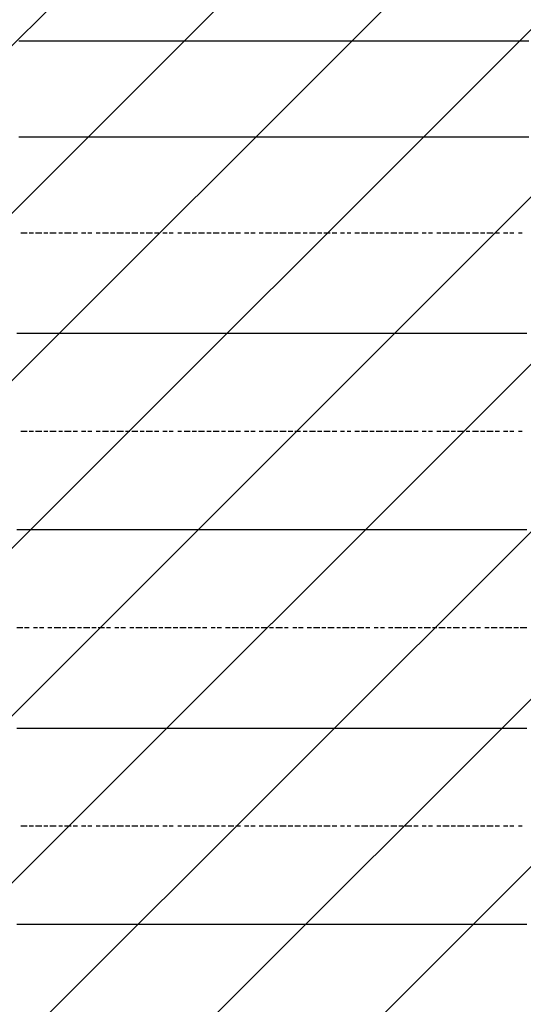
# Model space of a CAD drawing. Extents: x 997 to 109698, y 921 to 94021.
# Tile 337 of 656: x 8522 to 9542, y 47877 to 49873. Entities that reach past the tile are written whole.
import ezdxf

# ---------------------------------------------------------------- set-up
doc = ezdxf.new("R2010")
doc.units = 0
doc.header["$MEASUREMENT"] = 0
doc.layers.add('12', color=7, linetype='CONTINUOUS')
doc.layers.add('28', color=7, linetype='CONTINUOUS')

msp = doc.modelspace()

# ---------------------------------------------------------------- linework, layer by layer
at = {"layer": '12', "color": 5}
for p, q in [((8531.630503, 49829.563401), (8519.630503, 49829.563401)), ((8540.630503, 49829.563401), (8531.630503, 49829.563401)), ((8553.630503, 49829.563401), (8540.630503, 49829.563401)), ((8561.630503, 49829.563401), (8553.630503, 49829.563401)), ((8570.630503, 49829.563401), (8561.630503, 49829.563401)), ((8582.630503, 49829.563401), (8570.630503, 49829.563401)), ((8591.630503, 49829.563401), (8582.630503, 49829.563401)), ((8600.630503, 49829.563401), (8591.630503, 49829.563401)), ((8612.630503, 49829.563401), (8600.630503, 49829.563401)), ((8621.630503, 49829.563401), (8612.630503, 49829.563401)), ((8629.630503, 49829.563401), (8621.630503, 49829.563401)), ((8642.630503, 49829.563401), (8629.630503, 49829.563401)), ((8650.630503, 49829.563401), (8642.630503, 49829.563401)), ((8663.630503, 49829.563401), (8650.630503, 49829.563401)), ((8671.630503, 49829.563401), (8663.630503, 49829.563401)), ((8680.630503, 49829.563401), (8671.630503, 49829.563401)), ((8693.630503, 49829.563401), (8680.630503, 49829.563401)), ((8701.630503, 49829.563401), (8693.630503, 49829.563401)), ((8710.630503, 49829.563401), (8701.630503, 49829.563401)), ((8722.630503, 49829.563401), (8710.630503, 49829.563401)), ((8731.630503, 49829.563401), (8722.630503, 49829.563401)), ((8739.630503, 49829.563401), (8731.630503, 49829.563401)), ((8752.630503, 49829.563401), (8739.630503, 49829.563401)), ((8760.630503, 49829.563401), (8752.630503, 49829.563401)), ((8773.630503, 49829.563401), (8760.630503, 49829.563401)), ((8781.630503, 49829.563401), (8773.630503, 49829.563401)), ((8790.630503, 49829.563401), (8781.630503, 49829.563401)), ((8803.630503, 49829.563401), (8790.630503, 49829.563401)), ((8811.630503, 49829.563401), (8803.630503, 49829.563401)), ((8820.630503, 49829.563401), (8811.630503, 49829.563401)), ((8832.630503, 49829.563401), (8820.630503, 49829.563401)), ((8841.630503, 49829.563401), (8832.630503, 49829.563401)), ((8849.630503, 49829.563401), (8841.630503, 49829.563401)), ((8862.630503, 49829.563401), (8849.630503, 49829.563401)), ((8870.630503, 49829.563401), (8862.630503, 49829.563401)), ((8883.630503, 49829.563401), (8870.630503, 49829.563401)), ((8891.630503, 49829.563401), (8883.630503, 49829.563401)), ((8900.630503, 49829.563401), (8891.630503, 49829.563401)), ((8913.630503, 49829.563401), (8900.630503, 49829.563401)), ((8921.630503, 49829.563401), (8913.630503, 49829.563401)), ((8930.630503, 49829.563401), (8921.630503, 49829.563401)), ((8943.630503, 49829.563401), (8930.630503, 49829.563401)), ((8951.630503, 49829.563401), (8943.630503, 49829.563401)), ((8959.630503, 49829.563401), (8951.630503, 49829.563401)), ((8972.630503, 49829.563401), (8959.630503, 49829.563401)), ((8980.630503, 49829.563401), (8972.630503, 49829.563401)), ((8989.630503, 49829.563401), (8980.630503, 49829.563401)), ((9002.630503, 49829.563401), (8989.630503, 49829.563401)), ((9010.630503, 49829.563401), (9002.630503, 49829.563401)), ((9023.630503, 49829.563401), (9010.630503, 49829.563401)), ((9031.630503, 49829.563401), (9023.630503, 49829.563401)), ((9040.630503, 49829.563401), (9031.630503, 49829.563401)), ((9053.630503, 49829.563401), (9040.630503, 49829.563401)), ((9061.630503, 49829.563401), (9053.630503, 49829.563401)), ((9069.630503, 49829.563401), (9061.630503, 49829.563401)), ((9082.630503, 49829.563401), (9069.630503, 49829.563401)), ((9090.630503, 49829.563401), (9082.630503, 49829.563401)), ((9099.630503, 49829.563401), (9090.630503, 49829.563401)), ((9112.630503, 49829.563401), (9099.630503, 49829.563401)), ((9120.630503, 49829.563401), (9112.630503, 49829.563401)), ((9133.630503, 49829.563401), (9120.630503, 49829.563401)), ((9141.630503, 49829.563401), (9133.630503, 49829.563401)), ((9150.630503, 49829.563401), (9141.630503, 49829.563401)), ((9163.630503, 49829.563401), (9150.630503, 49829.563401)), ((9171.630503, 49829.563401), (9163.630503, 49829.563401)), ((9179.630503, 49829.563401), (9171.630503, 49829.563401)), ((9192.630503, 49829.563401), (9179.630503, 49829.563401)), ((9200.630503, 49829.563401), (9192.630503, 49829.563401)), ((9209.630503, 49829.563401), (9200.630503, 49829.563401)), ((9222.630503, 49829.563401), (9209.630503, 49829.563401)), ((9230.630503, 49829.563401), (9222.630503, 49829.563401)), ((9243.630503, 49829.563401), (9230.630503, 49829.563401)), ((9252.630503, 49829.563401), (9243.630503, 49829.563401)), ((9260.630503, 49829.563401), (9252.630503, 49829.563401)), ((9273.630503, 49829.563401), (9260.630503, 49829.563401)), ((9281.630503, 49829.563401), (9273.630503, 49829.563401)), ((9289.630503, 49829.563401), (9281.630503, 49829.563401)), ((9302.630503, 49829.563401), (9289.630503, 49829.563401)), ((9311.630503, 49829.563401), (9302.630503, 49829.563401)), ((9319.630503, 49829.563401), (9311.630503, 49829.563401)), ((9332.630503, 49829.563401), (9319.630503, 49829.563401)), ((9340.630503, 49829.563401), (9332.630503, 49829.563401)), ((9353.630503, 49829.563401), (9340.630503, 49829.563401)), ((9362.630503, 49829.563401), (9353.630503, 49829.563401)), ((9370.630503, 49829.563401), (9362.630503, 49829.563401)), ((9383.630503, 49829.563401), (9370.630503, 49829.563401)), ((9391.630503, 49829.563401), (9383.630503, 49829.563401)), ((9399.630503, 49829.563401), (9391.630503, 49829.563401)), ((9412.630503, 49829.563401), (9399.630503, 49829.563401)), ((9421.630503, 49829.563401), (9412.630503, 49829.563401)), ((9429.630503, 49829.563401), (9421.630503, 49829.563401)), ((9442.630503, 49829.563401), (9429.630503, 49829.563401)), ((9450.630503, 49829.563401), (9442.630503, 49829.563401)), ((9463.630503, 49829.563401), (9450.630503, 49829.563401)), ((9472.630503, 49829.563401), (9463.630503, 49829.563401)), ((9480.630503, 49829.563401), (9472.630503, 49829.563401)), ((9493.630503, 49829.563401), (9480.630503, 49829.563401)), ((9501.630503, 49829.563401), (9493.630503, 49829.563401)), ((9510.630503, 49829.563401), (9501.630503, 49829.563401)), ((9522.630503, 49829.563401), (9510.630503, 49829.563401)), ((9531.630503, 49829.563401), (9522.630503, 49829.563401)), ((9539.630503, 49829.563401), (9531.630503, 49829.563401)), ((9552.630503, 49829.563401), (9539.630503, 49829.563401)), ((8519.630503, 49635.563401), (8531.630503, 49635.563401)), ((8531.630503, 49635.563401), (8540.630503, 49635.563401)), ((8540.630503, 49635.563401), (8549.630503, 49635.563401)), ((8549.630503, 49635.563401), (8561.630503, 49635.563401)), ((8561.630503, 49635.563401), (8570.630503, 49635.563401)), ((8570.630503, 49635.563401), (8578.630503, 49635.563401)), ((8578.630503, 49635.563401), (8591.630503, 49635.563401)), ((8591.630503, 49635.563401), (8600.630503, 49635.563401)), ((8600.630503, 49635.563401), (8612.630503, 49635.563401)), ((8612.630503, 49635.563401), (8621.630503, 49635.563401)), ((8621.630503, 49635.563401), (8629.630503, 49635.563401)), ((8629.630503, 49635.563401), (8642.630503, 49635.563401)), ((8642.630503, 49635.563401), (8650.630503, 49635.563401)), ((8650.630503, 49635.563401), (8659.630503, 49635.563401)), ((8659.630503, 49635.563401), (8671.630503, 49635.563401)), ((8671.630503, 49635.563401), (8680.630503, 49635.563401)), ((8680.630503, 49635.563401), (8689.630503, 49635.563401)), ((8689.630503, 49635.563401), (8701.630503, 49635.563401)), ((8701.630503, 49635.563401), (8710.630503, 49635.563401)), ((8710.630503, 49635.563401), (8722.630503, 49635.563401)), ((8722.630503, 49635.563401), (8731.630503, 49635.563401)), ((8731.630503, 49635.563401), (8739.630503, 49635.563401)), ((8739.630503, 49635.563401), (8752.630503, 49635.563401)), ((8752.630503, 49635.563401), (8760.630503, 49635.563401)), ((8760.630503, 49635.563401), (8769.630503, 49635.563401)), ((8769.630503, 49635.563401), (8781.630503, 49635.563401)), ((8781.630503, 49635.563401), (8790.630503, 49635.563401)), ((8790.630503, 49635.563401), (8799.630503, 49635.563401)), ((8799.630503, 49635.563401), (8811.630503, 49635.563401)), ((8811.630503, 49635.563401), (8820.630503, 49635.563401)), ((8820.630503, 49635.563401), (8828.630503, 49635.563401)), ((8828.630503, 49635.563401), (8841.630503, 49635.563401)), ((8841.630503, 49635.563401), (8849.630503, 49635.563401)), ((8849.630503, 49635.563401), (8862.630503, 49635.563401)), ((8862.630503, 49635.563401), (8870.630503, 49635.563401)), ((8870.630503, 49635.563401), (8879.630503, 49635.563401)), ((8879.630503, 49635.563401), (8891.630503, 49635.563401)), ((8891.630503, 49635.563401), (8900.630503, 49635.563401)), ((8900.630503, 49635.563401), (8909.630503, 49635.563401)), ((8909.630503, 49635.563401), (8921.630503, 49635.563401)), ((8921.630503, 49635.563401), (8930.630503, 49635.563401)), ((8930.630503, 49635.563401), (8938.630503, 49635.563401)), ((8938.630503, 49635.563401), (8951.630503, 49635.563401)), ((8951.630503, 49635.563401), (8959.630503, 49635.563401)), ((8959.630503, 49635.563401), (8972.630503, 49635.563401)), ((8972.630503, 49635.563401), (8980.630503, 49635.563401)), ((8980.630503, 49635.563401), (8989.630503, 49635.563401)), ((8989.630503, 49635.563401), (9002.630503, 49635.563401)), ((9002.630503, 49635.563401), (9010.630503, 49635.563401)), ((9010.630503, 49635.563401), (9019.630503, 49635.563401)), ((9019.630503, 49635.563401), (9031.630503, 49635.563401)), ((9031.630503, 49635.563401), (9040.630503, 49635.563401)), ((9040.630503, 49635.563401), (9048.630503, 49635.563401)), ((9048.630503, 49635.563401), (9061.630503, 49635.563401)), ((9061.630503, 49635.563401), (9069.630503, 49635.563401)), ((9069.630503, 49635.563401), (9082.630503, 49635.563401)), ((9082.630503, 49635.563401), (9090.630503, 49635.563401)), ((9090.630503, 49635.563401), (9099.630503, 49635.563401)), ((9099.630503, 49635.563401), (9112.630503, 49635.563401)), ((9112.630503, 49635.563401), (9120.630503, 49635.563401)), ((9120.630503, 49635.563401), (9129.630503, 49635.563401)), ((9129.630503, 49635.563401), (9141.630503, 49635.563401)), ((9141.630503, 49635.563401), (9150.630503, 49635.563401)), ((9150.630503, 49635.563401), (9158.630503, 49635.563401)), ((9158.630503, 49635.563401), (9171.630503, 49635.563401)), ((9171.630503, 49635.563401), (9179.630503, 49635.563401)), ((9179.630503, 49635.563401), (9192.630503, 49635.563401)), ((9192.630503, 49635.563401), (9200.630503, 49635.563401)), ((9200.630503, 49635.563401), (9209.630503, 49635.563401)), ((9209.630503, 49635.563401), (9222.630503, 49635.563401)), ((9222.630503, 49635.563401), (9230.630503, 49635.563401)), ((9230.630503, 49635.563401), (9239.630503, 49635.563401)), ((9239.630503, 49635.563401), (9252.630503, 49635.563401)), ((9252.630503, 49635.563401), (9260.630503, 49635.563401)), ((9260.630503, 49635.563401), (9268.630503, 49635.563401)), ((9268.630503, 49635.563401), (9281.630503, 49635.563401)), ((9281.630503, 49635.563401), (9289.630503, 49635.563401)), ((9289.630503, 49635.563401), (9302.630503, 49635.563401)), ((9302.630503, 49635.563401), (9311.630503, 49635.563401)), ((9311.630503, 49635.563401), (9319.630503, 49635.563401)), ((9319.630503, 49635.563401), (9332.630503, 49635.563401)), ((9332.630503, 49635.563401), (9340.630503, 49635.563401)), ((9340.630503, 49635.563401), (9349.630503, 49635.563401)), ((9349.630503, 49635.563401), (9362.630503, 49635.563401)), ((9362.630503, 49635.563401), (9370.630503, 49635.563401)), ((9370.630503, 49635.563401), (9378.630503, 49635.563401)), ((9378.630503, 49635.563401), (9391.630503, 49635.563401)), ((9391.630503, 49635.563401), (9399.630503, 49635.563401)), ((9399.630503, 49635.563401), (9408.630503, 49635.563401)), ((9408.630503, 49635.563401), (9421.630503, 49635.563401)), ((9421.630503, 49635.563401), (9429.630503, 49635.563401)), ((9429.630503, 49635.563401), (9442.630503, 49635.563401)), ((9442.630503, 49635.563401), (9450.630503, 49635.563401)), ((9450.630503, 49635.563401), (9459.630503, 49635.563401)), ((9459.630503, 49635.563401), (9472.630503, 49635.563401)), ((9472.630503, 49635.563401), (9480.630503, 49635.563401)), ((9480.630503, 49635.563401), (9488.630503, 49635.563401)), ((9488.630503, 49635.563401), (9501.630503, 49635.563401)), ((9501.630503, 49635.563401), (9510.630503, 49635.563401)), ((9510.630503, 49635.563401), (9518.630503, 49635.563401)), ((9518.630503, 49635.563401), (9531.630503, 49635.563401)), ((9531.630503, 49635.563401), (9539.630503, 49635.563401)), ((9539.630503, 49635.563401), (9552.630503, 49635.563401)), ((8515.630503, 49237.563401), (8527.630503, 49237.563401)), ((8527.630503, 49237.563401), (8536.630503, 49237.563401)), ((8536.630503, 49237.563401), (8549.630503, 49237.563401)), ((8549.630503, 49237.563401), (8557.630503, 49237.563401)), ((8557.630503, 49237.563401), (8566.630503, 49237.563401)), ((8566.630503, 49237.563401), (8578.630503, 49237.563401)), ((8578.630503, 49237.563401), (8586.630503, 49237.563401)), ((8586.630503, 49237.563401), (8595.630503, 49237.563401)), ((8595.630503, 49237.563401), (8608.630503, 49237.563401)), ((8608.630503, 49237.563401), (8616.630503, 49237.563401)), ((8616.630503, 49237.563401), (8625.630503, 49237.563401)), ((8625.630503, 49237.563401), (8638.630503, 49237.563401)), ((8638.630503, 49237.563401), (8646.630503, 49237.563401)), ((8646.630503, 49237.563401), (8659.630503, 49237.563401)), ((8659.630503, 49237.563401), (8667.630503, 49237.563401)), ((8667.630503, 49237.563401), (8676.630503, 49237.563401)), ((8676.630503, 49237.563401), (8689.630503, 49237.563401)), ((8689.630503, 49237.563401), (8697.630503, 49237.563401)), ((8697.630503, 49237.563401), (8705.630503, 49237.563401)), ((8705.630503, 49237.563401), (8718.630503, 49237.563401)), ((8718.630503, 49237.563401), (8726.630503, 49237.563401)), ((8726.630503, 49237.563401), (8735.630503, 49237.563401)), ((8735.630503, 49237.563401), (8748.630503, 49237.563401)), ((8748.630503, 49237.563401), (8756.630503, 49237.563401)), ((8756.630503, 49237.563401), (8769.630503, 49237.563401)), ((8769.630503, 49237.563401), (8777.630503, 49237.563401)), ((8777.630503, 49237.563401), (8785.630503, 49237.563401)), ((8785.630503, 49237.563401), (8799.630503, 49237.563401)), ((8799.630503, 49237.563401), (8807.630503, 49237.563401)), ((8807.630503, 49237.563401), (8815.630503, 49237.563401)), ((8815.630503, 49237.563401), (8828.630503, 49237.563401)), ((8828.630503, 49237.563401), (8836.630503, 49237.563401)), ((8836.630503, 49237.563401), (8845.630503, 49237.563401)), ((8845.630503, 49237.563401), (8858.630503, 49237.563401)), ((8858.630503, 49237.563401), (8866.630503, 49237.563401)), ((8866.630503, 49237.563401), (8875.630503, 49237.563401)), ((8875.630503, 49237.563401), (8887.630503, 49237.563401)), ((8887.630503, 49237.563401), (8895.630503, 49237.563401)), ((8895.630503, 49237.563401), (8909.630503, 49237.563401)), ((8909.630503, 49237.563401), (8917.630503, 49237.563401)), ((8917.630503, 49237.563401), (8925.630503, 49237.563401)), ((8925.630503, 49237.563401), (8938.630503, 49237.563401)), ((8938.630503, 49237.563401), (8947.630503, 49237.563401)), ((8947.630503, 49237.563401), (8955.630503, 49237.563401)), ((8955.630503, 49237.563401), (8968.630503, 49237.563401)), ((8968.630503, 49237.563401), (8976.630503, 49237.563401)), ((8976.630503, 49237.563401), (8985.630503, 49237.563401)), ((8985.630503, 49237.563401), (8998.630503, 49237.563401)), ((8998.630503, 49237.563401), (9006.630503, 49237.563401)), ((9006.630503, 49237.563401), (9019.630503, 49237.563401)), ((9019.630503, 49237.563401), (9027.630503, 49237.563401)), ((9027.630503, 49237.563401), (9035.630503, 49237.563401)), ((9035.630503, 49237.563401), (9048.630503, 49237.563401)), ((9048.630503, 49237.563401), (9057.630503, 49237.563401)), ((9057.630503, 49237.563401), (9065.630503, 49237.563401)), ((9065.630503, 49237.563401), (9078.630503, 49237.563401)), ((9078.630503, 49237.563401), (9086.630503, 49237.563401)), ((9086.630503, 49237.563401), (9095.630503, 49237.563401)), ((9095.630503, 49237.563401), (9108.630503, 49237.563401)), ((9108.630503, 49237.563401), (9116.630503, 49237.563401)), ((9116.630503, 49237.563401), (9129.630503, 49237.563401)), ((9129.630503, 49237.563401), (9137.630503, 49237.563401)), ((9137.630503, 49237.563401), (9145.630503, 49237.563401)), ((9145.630503, 49237.563401), (9158.630503, 49237.563401)), ((9158.630503, 49237.563401), (9167.630503, 49237.563401)), ((9167.630503, 49237.563401), (9175.630503, 49237.563401)), ((9175.630503, 49237.563401), (9188.630503, 49237.563401)), ((9188.630503, 49237.563401), (9196.630503, 49237.563401)), ((9196.630503, 49237.563401), (9205.630503, 49237.563401)), ((9205.630503, 49237.563401), (9218.630503, 49237.563401)), ((9218.630503, 49237.563401), (9226.630503, 49237.563401)), ((9226.630503, 49237.563401), (9239.630503, 49237.563401)), ((9239.630503, 49237.563401), (9247.630503, 49237.563401)), ((9247.630503, 49237.563401), (9256.630503, 49237.563401)), ((9256.630503, 49237.563401), (9268.630503, 49237.563401)), ((9268.630503, 49237.563401), (9277.630503, 49237.563401)), ((9277.630503, 49237.563401), (9285.630503, 49237.563401)), ((9285.630503, 49237.563401), (9298.630503, 49237.563401)), ((9298.630503, 49237.563401), (9307.630503, 49237.563401)), ((9307.630503, 49237.563401), (9315.630503, 49237.563401)), ((9315.630503, 49237.563401), (9328.630503, 49237.563401)), ((9328.630503, 49237.563401), (9336.630503, 49237.563401)), ((9336.630503, 49237.563401), (9349.630503, 49237.563401)), ((9349.630503, 49237.563401), (9357.630503, 49237.563401)), ((9357.630503, 49237.563401), (9366.630503, 49237.563401)), ((9366.630503, 49237.563401), (9378.630503, 49237.563401)), ((9378.630503, 49237.563401), (9387.630503, 49237.563401)), ((9387.630503, 49237.563401), (9395.630503, 49237.563401)), ((9395.630503, 49237.563401), (9408.630503, 49237.563401)), ((9408.630503, 49237.563401), (9417.630503, 49237.563401)), ((9417.630503, 49237.563401), (9425.630503, 49237.563401)), ((9425.630503, 49237.563401), (9438.630503, 49237.563401)), ((9438.630503, 49237.563401), (9446.630503, 49237.563401)), ((9446.630503, 49237.563401), (9454.630503, 49237.563401)), ((9454.630503, 49237.563401), (9467.630503, 49237.563401)), ((9467.630503, 49237.563401), (9476.630503, 49237.563401)), ((9476.630503, 49237.563401), (9488.630503, 49237.563401)), ((9488.630503, 49237.563401), (9497.630503, 49237.563401)), ((9497.630503, 49237.563401), (9505.630503, 49237.563401)), ((9505.630503, 49237.563401), (9518.630503, 49237.563401)), ((9518.630503, 49237.563401), (9527.630503, 49237.563401)), ((9527.630503, 49237.563401), (9535.630503, 49237.563401)), ((9535.630503, 49237.563401), (9548.630503, 49237.563401)), ((8515.630503, 48839.563401), (8527.630503, 48839.563401)), ((8527.630503, 48839.563401), (8536.630503, 48839.563401)), ((8536.630503, 48839.563401), (8549.630503, 48839.563401)), ((8549.630503, 48839.563401), (8557.630503, 48839.563401)), ((8557.630503, 48839.563401), (8566.630503, 48839.563401)), ((8566.630503, 48839.563401), (8578.630503, 48839.563401)), ((8578.630503, 48839.563401), (8586.630503, 48839.563401)), ((8586.630503, 48839.563401), (8595.630503, 48839.563401)), ((8595.630503, 48839.563401), (8608.630503, 48839.563401)), ((8608.630503, 48839.563401), (8616.630503, 48839.563401)), ((8616.630503, 48839.563401), (8625.630503, 48839.563401)), ((8625.630503, 48839.563401), (8638.630503, 48839.563401)), ((8638.630503, 48839.563401), (8646.630503, 48839.563401)), ((8646.630503, 48839.563401), (8659.630503, 48839.563401)), ((8659.630503, 48839.563401), (8667.630503, 48839.563401)), ((8667.630503, 48839.563401), (8676.630503, 48839.563401)), ((8676.630503, 48839.563401), (8689.630503, 48839.563401)), ((8689.630503, 48839.563401), (8697.630503, 48839.563401)), ((8697.630503, 48839.563401), (8705.630503, 48839.563401)), ((8705.630503, 48839.563401), (8718.630503, 48839.563401)), ((8718.630503, 48839.563401), (8726.630503, 48839.563401)), ((8726.630503, 48839.563401), (8735.630503, 48839.563401)), ((8735.630503, 48839.563401), (8748.630503, 48839.563401)), ((8748.630503, 48839.563401), (8756.630503, 48839.563401)), ((8756.630503, 48839.563401), (8769.630503, 48839.563401)), ((8769.630503, 48839.563401), (8777.630503, 48839.563401)), ((8777.630503, 48839.563401), (8785.630503, 48839.563401)), ((8785.630503, 48839.563401), (8799.630503, 48839.563401)), ((8799.630503, 48839.563401), (8807.630503, 48839.563401)), ((8807.630503, 48839.563401), (8815.630503, 48839.563401)), ((8815.630503, 48839.563401), (8828.630503, 48839.563401)), ((8828.630503, 48839.563401), (8836.630503, 48839.563401)), ((8836.630503, 48839.563401), (8845.630503, 48839.563401)), ((8845.630503, 48839.563401), (8858.630503, 48839.563401)), ((8858.630503, 48839.563401), (8866.630503, 48839.563401)), ((8866.630503, 48839.563401), (8875.630503, 48839.563401)), ((8875.630503, 48839.563401), (8887.630503, 48839.563401)), ((8887.630503, 48839.563401), (8895.630503, 48839.563401)), ((8895.630503, 48839.563401), (8909.630503, 48839.563401)), ((8909.630503, 48839.563401), (8917.630503, 48839.563401)), ((8917.630503, 48839.563401), (8925.630503, 48839.563401)), ((8925.630503, 48839.563401), (8938.630503, 48839.563401)), ((8938.630503, 48839.563401), (8947.630503, 48839.563401)), ((8947.630503, 48839.563401), (8955.630503, 48839.563401)), ((8955.630503, 48839.563401), (8968.630503, 48839.563401)), ((8968.630503, 48839.563401), (8976.630503, 48839.563401)), ((8976.630503, 48839.563401), (8985.630503, 48839.563401)), ((8985.630503, 48839.563401), (8998.630503, 48839.563401)), ((8998.630503, 48839.563401), (9006.630503, 48839.563401)), ((9006.630503, 48839.563401), (9019.630503, 48839.563401)), ((9019.630503, 48839.563401), (9027.630503, 48839.563401)), ((9027.630503, 48839.563401), (9035.630503, 48839.563401)), ((9035.630503, 48839.563401), (9048.630503, 48839.563401)), ((9048.630503, 48839.563401), (9057.630503, 48839.563401)), ((9057.630503, 48839.563401), (9065.630503, 48839.563401)), ((9065.630503, 48839.563401), (9078.630503, 48839.563401)), ((9078.630503, 48839.563401), (9086.630503, 48839.563401)), ((9086.630503, 48839.563401), (9095.630503, 48839.563401)), ((9095.630503, 48839.563401), (9108.630503, 48839.563401)), ((9108.630503, 48839.563401), (9116.630503, 48839.563401)), ((9116.630503, 48839.563401), (9129.630503, 48839.563401)), ((9129.630503, 48839.563401), (9137.630503, 48839.563401)), ((9137.630503, 48839.563401), (9145.630503, 48839.563401)), ((9145.630503, 48839.563401), (9158.630503, 48839.563401)), ((9158.630503, 48839.563401), (9167.630503, 48839.563401)), ((9167.630503, 48839.563401), (9175.630503, 48839.563401)), ((9175.630503, 48839.563401), (9188.630503, 48839.563401)), ((9188.630503, 48839.563401), (9196.630503, 48839.563401)), ((9196.630503, 48839.563401), (9205.630503, 48839.563401)), ((9205.630503, 48839.563401), (9218.630503, 48839.563401)), ((9218.630503, 48839.563401), (9226.630503, 48839.563401)), ((9226.630503, 48839.563401), (9239.630503, 48839.563401)), ((9239.630503, 48839.563401), (9247.630503, 48839.563401)), ((9247.630503, 48839.563401), (9256.630503, 48839.563401)), ((9256.630503, 48839.563401), (9268.630503, 48839.563401)), ((9268.630503, 48839.563401), (9277.630503, 48839.563401)), ((9277.630503, 48839.563401), (9285.630503, 48839.563401)), ((9285.630503, 48839.563401), (9298.630503, 48839.563401)), ((9298.630503, 48839.563401), (9307.630503, 48839.563401)), ((9307.630503, 48839.563401), (9315.630503, 48839.563401)), ((9315.630503, 48839.563401), (9328.630503, 48839.563401)), ((9328.630503, 48839.563401), (9336.630503, 48839.563401)), ((9336.630503, 48839.563401), (9349.630503, 48839.563401)), ((9349.630503, 48839.563401), (9357.630503, 48839.563401)), ((9357.630503, 48839.563401), (9366.630503, 48839.563401)), ((9366.630503, 48839.563401), (9378.630503, 48839.563401)), ((9378.630503, 48839.563401), (9387.630503, 48839.563401)), ((9387.630503, 48839.563401), (9395.630503, 48839.563401)), ((9395.630503, 48839.563401), (9408.630503, 48839.563401)), ((9408.630503, 48839.563401), (9417.630503, 48839.563401)), ((9417.630503, 48839.563401), (9425.630503, 48839.563401)), ((9425.630503, 48839.563401), (9438.630503, 48839.563401)), ((9438.630503, 48839.563401), (9446.630503, 48839.563401)), ((9446.630503, 48839.563401), (9454.630503, 48839.563401)), ((9454.630503, 48839.563401), (9467.630503, 48839.563401)), ((9467.630503, 48839.563401), (9476.630503, 48839.563401)), ((9476.630503, 48839.563401), (9488.630503, 48839.563401)), ((9488.630503, 48839.563401), (9497.630503, 48839.563401)), ((9497.630503, 48839.563401), (9505.630503, 48839.563401)), ((9505.630503, 48839.563401), (9518.630503, 48839.563401)), ((9518.630503, 48839.563401), (9527.630503, 48839.563401)), ((9527.630503, 48839.563401), (9535.630503, 48839.563401)), ((9535.630503, 48839.563401), (9548.630503, 48839.563401)), ((8515.630503, 48436.563401), (8527.630503, 48436.563401)), ((8527.630503, 48436.563401), (8536.630503, 48436.563401)), ((8536.630503, 48436.563401), (8549.630503, 48436.563401)), ((8549.630503, 48436.563401), (8557.630503, 48436.563401)), ((8557.630503, 48436.563401), (8566.630503, 48436.563401)), ((8566.630503, 48436.563401), (8578.630503, 48436.563401)), ((8578.630503, 48436.563401), (8586.630503, 48436.563401)), ((8586.630503, 48436.563401), (8595.630503, 48436.563401)), ((8595.630503, 48436.563401), (8608.630503, 48436.563401)), ((8608.630503, 48436.563401), (8616.630503, 48436.563401)), ((8616.630503, 48436.563401), (8625.630503, 48436.563401)), ((8625.630503, 48436.563401), (8638.630503, 48436.563401)), ((8638.630503, 48436.563401), (8646.630503, 48436.563401)), ((8646.630503, 48436.563401), (8659.630503, 48436.563401)), ((8659.630503, 48436.563401), (8667.630503, 48436.563401)), ((8667.630503, 48436.563401), (8676.630503, 48436.563401)), ((8676.630503, 48436.563401), (8689.630503, 48436.563401)), ((8689.630503, 48436.563401), (8697.630503, 48436.563401)), ((8697.630503, 48436.563401), (8705.630503, 48436.563401)), ((8705.630503, 48436.563401), (8718.630503, 48436.563401)), ((8718.630503, 48436.563401), (8726.630503, 48436.563401)), ((8726.630503, 48436.563401), (8735.630503, 48436.563401)), ((8735.630503, 48436.563401), (8748.630503, 48436.563401)), ((8748.630503, 48436.563401), (8756.630503, 48436.563401)), ((8756.630503, 48436.563401), (8769.630503, 48436.563401)), ((8769.630503, 48436.563401), (8777.630503, 48436.563401)), ((8777.630503, 48436.563401), (8785.630503, 48436.563401)), ((8785.630503, 48436.563401), (8799.630503, 48436.563401)), ((8799.630503, 48436.563401), (8807.630503, 48436.563401)), ((8807.630503, 48436.563401), (8815.630503, 48436.563401)), ((8815.630503, 48436.563401), (8828.630503, 48436.563401)), ((8828.630503, 48436.563401), (8836.630503, 48436.563401)), ((8836.630503, 48436.563401), (8845.630503, 48436.563401)), ((8845.630503, 48436.563401), (8858.630503, 48436.563401)), ((8858.630503, 48436.563401), (8866.630503, 48436.563401)), ((8866.630503, 48436.563401), (8875.630503, 48436.563401)), ((8875.630503, 48436.563401), (8887.630503, 48436.563401)), ((8887.630503, 48436.563401), (8895.630503, 48436.563401)), ((8895.630503, 48436.563401), (8909.630503, 48436.563401)), ((8909.630503, 48436.563401), (8917.630503, 48436.563401)), ((8917.630503, 48436.563401), (8925.630503, 48436.563401)), ((8925.630503, 48436.563401), (8938.630503, 48436.563401)), ((8938.630503, 48436.563401), (8947.630503, 48436.563401)), ((8947.630503, 48436.563401), (8955.630503, 48436.563401)), ((8955.630503, 48436.563401), (8968.630503, 48436.563401)), ((8968.630503, 48436.563401), (8976.630503, 48436.563401)), ((8976.630503, 48436.563401), (8985.630503, 48436.563401)), ((8985.630503, 48436.563401), (8998.630503, 48436.563401)), ((8998.630503, 48436.563401), (9006.630503, 48436.563401)), ((9006.630503, 48436.563401), (9019.630503, 48436.563401)), ((9019.630503, 48436.563401), (9027.630503, 48436.563401)), ((9027.630503, 48436.563401), (9035.630503, 48436.563401)), ((9035.630503, 48436.563401), (9048.630503, 48436.563401)), ((9048.630503, 48436.563401), (9057.630503, 48436.563401)), ((9057.630503, 48436.563401), (9065.630503, 48436.563401)), ((9065.630503, 48436.563401), (9078.630503, 48436.563401)), ((9078.630503, 48436.563401), (9086.630503, 48436.563401)), ((9086.630503, 48436.563401), (9095.630503, 48436.563401)), ((9095.630503, 48436.563401), (9108.630503, 48436.563401)), ((9108.630503, 48436.563401), (9116.630503, 48436.563401)), ((9116.630503, 48436.563401), (9129.630503, 48436.563401)), ((9129.630503, 48436.563401), (9137.630503, 48436.563401)), ((9137.630503, 48436.563401), (9145.630503, 48436.563401)), ((9145.630503, 48436.563401), (9158.630503, 48436.563401)), ((9158.630503, 48436.563401), (9167.630503, 48436.563401)), ((9167.630503, 48436.563401), (9175.630503, 48436.563401)), ((9175.630503, 48436.563401), (9188.630503, 48436.563401)), ((9188.630503, 48436.563401), (9196.630503, 48436.563401)), ((9196.630503, 48436.563401), (9205.630503, 48436.563401)), ((9205.630503, 48436.563401), (9218.630503, 48436.563401)), ((9218.630503, 48436.563401), (9226.630503, 48436.563401)), ((9226.630503, 48436.563401), (9239.630503, 48436.563401)), ((9239.630503, 48436.563401), (9247.630503, 48436.563401)), ((9247.630503, 48436.563401), (9256.630503, 48436.563401)), ((9256.630503, 48436.563401), (9268.630503, 48436.563401)), ((9268.630503, 48436.563401), (9277.630503, 48436.563401)), ((9277.630503, 48436.563401), (9285.630503, 48436.563401)), ((9285.630503, 48436.563401), (9298.630503, 48436.563401)), ((9298.630503, 48436.563401), (9307.630503, 48436.563401)), ((9307.630503, 48436.563401), (9315.630503, 48436.563401)), ((9315.630503, 48436.563401), (9328.630503, 48436.563401)), ((9328.630503, 48436.563401), (9336.630503, 48436.563401)), ((9336.630503, 48436.563401), (9349.630503, 48436.563401)), ((9349.630503, 48436.563401), (9357.630503, 48436.563401)), ((9357.630503, 48436.563401), (9366.630503, 48436.563401)), ((9366.630503, 48436.563401), (9378.630503, 48436.563401)), ((9378.630503, 48436.563401), (9387.630503, 48436.563401)), ((9387.630503, 48436.563401), (9395.630503, 48436.563401)), ((9395.630503, 48436.563401), (9408.630503, 48436.563401)), ((9408.630503, 48436.563401), (9417.630503, 48436.563401)), ((9417.630503, 48436.563401), (9425.630503, 48436.563401)), ((9425.630503, 48436.563401), (9438.630503, 48436.563401)), ((9438.630503, 48436.563401), (9446.630503, 48436.563401)), ((9446.630503, 48436.563401), (9454.630503, 48436.563401)), ((9454.630503, 48436.563401), (9467.630503, 48436.563401)), ((9467.630503, 48436.563401), (9476.630503, 48436.563401)), ((9476.630503, 48436.563401), (9488.630503, 48436.563401)), ((9488.630503, 48436.563401), (9497.630503, 48436.563401)), ((9497.630503, 48436.563401), (9505.630503, 48436.563401)), ((9505.630503, 48436.563401), (9518.630503, 48436.563401)), ((9518.630503, 48436.563401), (9527.630503, 48436.563401)), ((9527.630503, 48436.563401), (9535.630503, 48436.563401)), ((9535.630503, 48436.563401), (9548.630503, 48436.563401)), ((8515.630503, 48039.563401), (8527.630503, 48039.563401)), ((8527.630503, 48039.563401), (8536.630503, 48039.563401)), ((8536.630503, 48039.563401), (8549.630503, 48039.563401)), ((8549.630503, 48039.563401), (8557.630503, 48039.563401)), ((8557.630503, 48039.563401), (8566.630503, 48039.563401)), ((8566.630503, 48039.563401), (8578.630503, 48039.563401)), ((8578.630503, 48039.563401), (8586.630503, 48039.563401)), ((8586.630503, 48039.563401), (8595.630503, 48039.563401)), ((8595.630503, 48039.563401), (8608.630503, 48039.563401)), ((8608.630503, 48039.563401), (8616.630503, 48039.563401)), ((8616.630503, 48039.563401), (8625.630503, 48039.563401)), ((8625.630503, 48039.563401), (8638.630503, 48039.563401)), ((8638.630503, 48039.563401), (8646.630503, 48039.563401)), ((8646.630503, 48039.563401), (8659.630503, 48039.563401)), ((8659.630503, 48039.563401), (8667.630503, 48039.563401)), ((8667.630503, 48039.563401), (8676.630503, 48039.563401)), ((8676.630503, 48039.563401), (8689.630503, 48039.563401)), ((8689.630503, 48039.563401), (8697.630503, 48039.563401)), ((8697.630503, 48039.563401), (8705.630503, 48039.563401)), ((8705.630503, 48039.563401), (8718.630503, 48039.563401)), ((8718.630503, 48039.563401), (8726.630503, 48039.563401)), ((8726.630503, 48039.563401), (8735.630503, 48039.563401)), ((8735.630503, 48039.563401), (8748.630503, 48039.563401)), ((8748.630503, 48039.563401), (8756.630503, 48039.563401)), ((8756.630503, 48039.563401), (8769.630503, 48039.563401)), ((8769.630503, 48039.563401), (8777.630503, 48039.563401)), ((8777.630503, 48039.563401), (8785.630503, 48039.563401)), ((8785.630503, 48039.563401), (8799.630503, 48039.563401)), ((8799.630503, 48039.563401), (8807.630503, 48039.563401)), ((8807.630503, 48039.563401), (8815.630503, 48039.563401)), ((8815.630503, 48039.563401), (8828.630503, 48039.563401)), ((8828.630503, 48039.563401), (8836.630503, 48039.563401)), ((8836.630503, 48039.563401), (8845.630503, 48039.563401)), ((8845.630503, 48039.563401), (8858.630503, 48039.563401)), ((8858.630503, 48039.563401), (8866.630503, 48039.563401)), ((8866.630503, 48039.563401), (8875.630503, 48039.563401)), ((8875.630503, 48039.563401), (8887.630503, 48039.563401)), ((8887.630503, 48039.563401), (8895.630503, 48039.563401)), ((8895.630503, 48039.563401), (8909.630503, 48039.563401)), ((8909.630503, 48039.563401), (8917.630503, 48039.563401)), ((8917.630503, 48039.563401), (8925.630503, 48039.563401)), ((8925.630503, 48039.563401), (8938.630503, 48039.563401)), ((8938.630503, 48039.563401), (8947.630503, 48039.563401)), ((8947.630503, 48039.563401), (8955.630503, 48039.563401)), ((8955.630503, 48039.563401), (8968.630503, 48039.563401)), ((8968.630503, 48039.563401), (8976.630503, 48039.563401)), ((8976.630503, 48039.563401), (8985.630503, 48039.563401)), ((8985.630503, 48039.563401), (8998.630503, 48039.563401)), ((8998.630503, 48039.563401), (9006.630503, 48039.563401)), ((9006.630503, 48039.563401), (9019.630503, 48039.563401)), ((9019.630503, 48039.563401), (9027.630503, 48039.563401)), ((9027.630503, 48039.563401), (9035.630503, 48039.563401)), ((9035.630503, 48039.563401), (9048.630503, 48039.563401)), ((9048.630503, 48039.563401), (9057.630503, 48039.563401)), ((9057.630503, 48039.563401), (9065.630503, 48039.563401)), ((9065.630503, 48039.563401), (9078.630503, 48039.563401)), ((9078.630503, 48039.563401), (9086.630503, 48039.563401)), ((9086.630503, 48039.563401), (9095.630503, 48039.563401)), ((9095.630503, 48039.563401), (9108.630503, 48039.563401)), ((9108.630503, 48039.563401), (9116.630503, 48039.563401)), ((9116.630503, 48039.563401), (9129.630503, 48039.563401)), ((9129.630503, 48039.563401), (9137.630503, 48039.563401)), ((9137.630503, 48039.563401), (9145.630503, 48039.563401)), ((9145.630503, 48039.563401), (9158.630503, 48039.563401)), ((9158.630503, 48039.563401), (9167.630503, 48039.563401)), ((9167.630503, 48039.563401), (9175.630503, 48039.563401)), ((9175.630503, 48039.563401), (9188.630503, 48039.563401)), ((9188.630503, 48039.563401), (9196.630503, 48039.563401)), ((9196.630503, 48039.563401), (9205.630503, 48039.563401)), ((9205.630503, 48039.563401), (9218.630503, 48039.563401)), ((9218.630503, 48039.563401), (9226.630503, 48039.563401)), ((9226.630503, 48039.563401), (9239.630503, 48039.563401)), ((9239.630503, 48039.563401), (9247.630503, 48039.563401)), ((9247.630503, 48039.563401), (9256.630503, 48039.563401)), ((9256.630503, 48039.563401), (9268.630503, 48039.563401)), ((9268.630503, 48039.563401), (9277.630503, 48039.563401)), ((9277.630503, 48039.563401), (9285.630503, 48039.563401)), ((9285.630503, 48039.563401), (9298.630503, 48039.563401)), ((9298.630503, 48039.563401), (9307.630503, 48039.563401)), ((9307.630503, 48039.563401), (9315.630503, 48039.563401)), ((9315.630503, 48039.563401), (9328.630503, 48039.563401)), ((9328.630503, 48039.563401), (9336.630503, 48039.563401)), ((9336.630503, 48039.563401), (9349.630503, 48039.563401)), ((9349.630503, 48039.563401), (9357.630503, 48039.563401)), ((9357.630503, 48039.563401), (9366.630503, 48039.563401)), ((9366.630503, 48039.563401), (9378.630503, 48039.563401)), ((9378.630503, 48039.563401), (9387.630503, 48039.563401)), ((9387.630503, 48039.563401), (9395.630503, 48039.563401)), ((9395.630503, 48039.563401), (9408.630503, 48039.563401)), ((9408.630503, 48039.563401), (9417.630503, 48039.563401)), ((9417.630503, 48039.563401), (9425.630503, 48039.563401)), ((9425.630503, 48039.563401), (9438.630503, 48039.563401)), ((9438.630503, 48039.563401), (9446.630503, 48039.563401)), ((9446.630503, 48039.563401), (9454.630503, 48039.563401)), ((9454.630503, 48039.563401), (9467.630503, 48039.563401)), ((9467.630503, 48039.563401), (9476.630503, 48039.563401)), ((9476.630503, 48039.563401), (9488.630503, 48039.563401)), ((9488.630503, 48039.563401), (9497.630503, 48039.563401)), ((9497.630503, 48039.563401), (9505.630503, 48039.563401)), ((9505.630503, 48039.563401), (9518.630503, 48039.563401)), ((9518.630503, 48039.563401), (9527.630503, 48039.563401)), ((9527.630503, 48039.563401), (9535.630503, 48039.563401)), ((9535.630503, 48039.563401), (9548.630503, 48039.563401))]:
    msp.add_line(p, q, dxfattribs=at)
at = {"layer": '12', "color": 1}
for p, q in [((8523.630503, 49440.563401), (8536.630503, 49440.563401)), ((8540.630503, 49440.563401), (8549.630503, 49440.563401)), ((8553.630503, 49440.563401), (8566.630503, 49440.563401)), ((8570.630503, 49440.563401), (8578.630503, 49440.563401)), ((8582.630503, 49440.563401), (8595.630503, 49440.563401)), ((8600.630503, 49440.563401), (8608.630503, 49440.563401)), ((8612.630503, 49440.563401), (8625.630503, 49440.563401)), ((8629.630503, 49440.563401), (8638.630503, 49440.563401)), ((8646.630503, 49440.563401), (8655.630503, 49440.563401)), ((8659.630503, 49440.563401), (8667.630503, 49440.563401)), ((8676.630503, 49440.563401), (8684.630503, 49440.563401)), ((8689.630503, 49440.563401), (8701.630503, 49440.563401)), ((8705.630503, 49440.563401), (8714.630503, 49440.563401)), ((8718.630503, 49440.563401), (8731.630503, 49440.563401)), ((8735.630503, 49440.563401), (8744.630503, 49440.563401)), ((8748.630503, 49440.563401), (8760.630503, 49440.563401)), ((8765.630503, 49440.563401), (8773.630503, 49440.563401)), ((8777.630503, 49440.563401), (8790.630503, 49440.563401)), ((8794.630503, 49440.563401), (8803.630503, 49440.563401)), ((8811.630503, 49440.563401), (8820.630503, 49440.563401)), ((8824.630503, 49440.563401), (8832.630503, 49440.563401)), ((8841.630503, 49440.563401), (8849.630503, 49440.563401)), ((8854.630503, 49440.563401), (8866.630503, 49440.563401)), ((8870.630503, 49440.563401), (8879.630503, 49440.563401)), ((8883.630503, 49440.563401), (8895.630503, 49440.563401)), ((8900.630503, 49440.563401), (8909.630503, 49440.563401)), ((8913.630503, 49440.563401), (8925.630503, 49440.563401)), ((8930.630503, 49440.563401), (8938.630503, 49440.563401)), ((8943.630503, 49440.563401), (8955.630503, 49440.563401)), ((8959.630503, 49440.563401), (8968.630503, 49440.563401)), ((8976.630503, 49440.563401), (8985.630503, 49440.563401)), ((8989.630503, 49440.563401), (8998.630503, 49440.563401)), ((9006.630503, 49440.563401), (9014.630503, 49440.563401)), ((9019.630503, 49440.563401), (9031.630503, 49440.563401)), ((9035.630503, 49440.563401), (9044.630503, 49440.563401)), ((9048.630503, 49440.563401), (9061.630503, 49440.563401)), ((9065.630503, 49440.563401), (9074.630503, 49440.563401)), ((9078.630503, 49440.563401), (9090.630503, 49440.563401)), ((9095.630503, 49440.563401), (9103.630503, 49440.563401)), ((9108.630503, 49440.563401), (9120.630503, 49440.563401)), ((9124.630503, 49440.563401), (9133.630503, 49440.563401)), ((9137.630503, 49440.563401), (9150.630503, 49440.563401)), ((9154.630503, 49440.563401), (9163.630503, 49440.563401)), ((9171.630503, 49440.563401), (9179.630503, 49440.563401)), ((9184.630503, 49440.563401), (9192.630503, 49440.563401)), ((9200.630503, 49440.563401), (9209.630503, 49440.563401)), ((9213.630503, 49440.563401), (9226.630503, 49440.563401)), ((9230.630503, 49440.563401), (9239.630503, 49440.563401)), ((9243.630503, 49440.563401), (9256.630503, 49440.563401)), ((9260.630503, 49440.563401), (9268.630503, 49440.563401)), ((9273.630503, 49440.563401), (9285.630503, 49440.563401)), ((9289.630503, 49440.563401), (9298.630503, 49440.563401)), ((9302.630503, 49440.563401), (9315.630503, 49440.563401)), ((9319.630503, 49440.563401), (9328.630503, 49440.563401)), ((9336.630503, 49440.563401), (9344.630503, 49440.563401)), ((9349.630503, 49440.563401), (9357.630503, 49440.563401)), ((9366.630503, 49440.563401), (9374.630503, 49440.563401)), ((9378.630503, 49440.563401), (9391.630503, 49440.563401)), ((9395.630503, 49440.563401), (9404.630503, 49440.563401)), ((9408.630503, 49440.563401), (9421.630503, 49440.563401)), ((9425.630503, 49440.563401), (9433.630503, 49440.563401)), ((9438.630503, 49440.563401), (9450.630503, 49440.563401)), ((9454.630503, 49440.563401), (9463.630503, 49440.563401)), ((9467.630503, 49440.563401), (9480.630503, 49440.563401)), ((9484.630503, 49440.563401), (9493.630503, 49440.563401)), ((9501.630503, 49440.563401), (9510.630503, 49440.563401)), ((9514.630503, 49440.563401), (9522.630503, 49440.563401)), ((9531.630503, 49440.563401), (9539.630503, 49440.563401)), ((8523.630503, 49038.563401), (8536.630503, 49038.563401)), ((8540.630503, 49038.563401), (8549.630503, 49038.563401)), ((8553.630503, 49038.563401), (8566.630503, 49038.563401)), ((8570.630503, 49038.563401), (8578.630503, 49038.563401)), ((8582.630503, 49038.563401), (8595.630503, 49038.563401)), ((8600.630503, 49038.563401), (8608.630503, 49038.563401)), ((8612.630503, 49038.563401), (8625.630503, 49038.563401)), ((8629.630503, 49038.563401), (8638.630503, 49038.563401)), ((8646.630503, 49038.563401), (8655.630503, 49038.563401)), ((8659.630503, 49038.563401), (8667.630503, 49038.563401)), ((8676.630503, 49038.563401), (8684.630503, 49038.563401)), ((8689.630503, 49038.563401), (8701.630503, 49038.563401)), ((8705.630503, 49038.563401), (8714.630503, 49038.563401)), ((8718.630503, 49038.563401), (8731.630503, 49038.563401)), ((8735.630503, 49038.563401), (8744.630503, 49038.563401)), ((8748.630503, 49038.563401), (8760.630503, 49038.563401)), ((8765.630503, 49038.563401), (8773.630503, 49038.563401)), ((8777.630503, 49038.563401), (8790.630503, 49038.563401)), ((8794.630503, 49038.563401), (8803.630503, 49038.563401)), ((8811.630503, 49038.563401), (8820.630503, 49038.563401)), ((8824.630503, 49038.563401), (8832.630503, 49038.563401)), ((8841.630503, 49038.563401), (8849.630503, 49038.563401)), ((8854.630503, 49038.563401), (8866.630503, 49038.563401)), ((8870.630503, 49038.563401), (8879.630503, 49038.563401)), ((8883.630503, 49038.563401), (8895.630503, 49038.563401)), ((8900.630503, 49038.563401), (8909.630503, 49038.563401)), ((8913.630503, 49038.563401), (8925.630503, 49038.563401)), ((8930.630503, 49038.563401), (8938.630503, 49038.563401)), ((8943.630503, 49038.563401), (8955.630503, 49038.563401)), ((8959.630503, 49038.563401), (8968.630503, 49038.563401)), ((8976.630503, 49038.563401), (8985.630503, 49038.563401)), ((8989.630503, 49038.563401), (8998.630503, 49038.563401)), ((9006.630503, 49038.563401), (9014.630503, 49038.563401)), ((9019.630503, 49038.563401), (9031.630503, 49038.563401)), ((9035.630503, 49038.563401), (9044.630503, 49038.563401)), ((9048.630503, 49038.563401), (9061.630503, 49038.563401)), ((9065.630503, 49038.563401), (9074.630503, 49038.563401)), ((9078.630503, 49038.563401), (9090.630503, 49038.563401)), ((9095.630503, 49038.563401), (9103.630503, 49038.563401)), ((9108.630503, 49038.563401), (9120.630503, 49038.563401)), ((9124.630503, 49038.563401), (9133.630503, 49038.563401)), ((9137.630503, 49038.563401), (9150.630503, 49038.563401)), ((9154.630503, 49038.563401), (9163.630503, 49038.563401)), ((9171.630503, 49038.563401), (9179.630503, 49038.563401)), ((9184.630503, 49038.563401), (9192.630503, 49038.563401)), ((9200.630503, 49038.563401), (9209.630503, 49038.563401)), ((9213.630503, 49038.563401), (9226.630503, 49038.563401)), ((9230.630503, 49038.563401), (9239.630503, 49038.563401)), ((9243.630503, 49038.563401), (9256.630503, 49038.563401)), ((9260.630503, 49038.563401), (9268.630503, 49038.563401)), ((9273.630503, 49038.563401), (9285.630503, 49038.563401)), ((9289.630503, 49038.563401), (9298.630503, 49038.563401)), ((9302.630503, 49038.563401), (9315.630503, 49038.563401)), ((9319.630503, 49038.563401), (9328.630503, 49038.563401)), ((9336.630503, 49038.563401), (9344.630503, 49038.563401)), ((9349.630503, 49038.563401), (9357.630503, 49038.563401)), ((9366.630503, 49038.563401), (9374.630503, 49038.563401)), ((9378.630503, 49038.563401), (9391.630503, 49038.563401)), ((9395.630503, 49038.563401), (9404.630503, 49038.563401)), ((9408.630503, 49038.563401), (9421.630503, 49038.563401)), ((9425.630503, 49038.563401), (9433.630503, 49038.563401)), ((9438.630503, 49038.563401), (9450.630503, 49038.563401)), ((9454.630503, 49038.563401), (9463.630503, 49038.563401)), ((9467.630503, 49038.563401), (9480.630503, 49038.563401)), ((9484.630503, 49038.563401), (9493.630503, 49038.563401)), ((9501.630503, 49038.563401), (9510.630503, 49038.563401)), ((9514.630503, 49038.563401), (9522.630503, 49038.563401)), ((9531.630503, 49038.563401), (9539.630503, 49038.563401)), ((8515.630503, 48640.563401), (8527.630503, 48640.563401)), ((8531.630503, 48640.563401), (8540.630503, 48640.563401)), ((8549.630503, 48640.563401), (8557.630503, 48640.563401)), ((8561.630503, 48640.563401), (8570.630503, 48640.563401)), ((8578.630503, 48640.563401), (8586.630503, 48640.563401)), ((8591.630503, 48640.563401), (8604.630503, 48640.563401)), ((8608.630503, 48640.563401), (8616.630503, 48640.563401)), ((8621.630503, 48640.563401), (8633.630503, 48640.563401)), ((8638.630503, 48640.563401), (8646.630503, 48640.563401)), ((8650.630503, 48640.563401), (8663.630503, 48640.563401)), ((8667.630503, 48640.563401), (8676.630503, 48640.563401)), ((8680.630503, 48640.563401), (8693.630503, 48640.563401)), ((8697.630503, 48640.563401), (8705.630503, 48640.563401)), ((8714.630503, 48640.563401), (8722.630503, 48640.563401)), ((8726.630503, 48640.563401), (8735.630503, 48640.563401)), ((8744.630503, 48640.563401), (8752.630503, 48640.563401)), ((8756.630503, 48640.563401), (8769.630503, 48640.563401)), ((8773.630503, 48640.563401), (8781.630503, 48640.563401)), ((8785.630503, 48640.563401), (8799.630503, 48640.563401)), ((8803.630503, 48640.563401), (8811.630503, 48640.563401)), ((8815.630503, 48640.563401), (8828.630503, 48640.563401)), ((8832.630503, 48640.563401), (8841.630503, 48640.563401)), ((8845.630503, 48640.563401), (8858.630503, 48640.563401)), ((8862.630503, 48640.563401), (8870.630503, 48640.563401)), ((8875.630503, 48640.563401), (8887.630503, 48640.563401)), ((8891.630503, 48640.563401), (8900.630503, 48640.563401)), ((8909.630503, 48640.563401), (8917.630503, 48640.563401)), ((8921.630503, 48640.563401), (8930.630503, 48640.563401)), ((8938.630503, 48640.563401), (8947.630503, 48640.563401)), ((8951.630503, 48640.563401), (8964.630503, 48640.563401)), ((8968.630503, 48640.563401), (8976.630503, 48640.563401)), ((8980.630503, 48640.563401), (8993.630503, 48640.563401)), ((8998.630503, 48640.563401), (9006.630503, 48640.563401)), ((9010.630503, 48640.563401), (9023.630503, 48640.563401)), ((9027.630503, 48640.563401), (9035.630503, 48640.563401)), ((9040.630503, 48640.563401), (9053.630503, 48640.563401)), ((9057.630503, 48640.563401), (9065.630503, 48640.563401)), ((9074.630503, 48640.563401), (9082.630503, 48640.563401)), ((9086.630503, 48640.563401), (9095.630503, 48640.563401)), ((9103.630503, 48640.563401), (9112.630503, 48640.563401)), ((9116.630503, 48640.563401), (9129.630503, 48640.563401)), ((9133.630503, 48640.563401), (9141.630503, 48640.563401)), ((9145.630503, 48640.563401), (9158.630503, 48640.563401)), ((9163.630503, 48640.563401), (9171.630503, 48640.563401)), ((9175.630503, 48640.563401), (9188.630503, 48640.563401)), ((9192.630503, 48640.563401), (9200.630503, 48640.563401)), ((9205.630503, 48640.563401), (9218.630503, 48640.563401)), ((9222.630503, 48640.563401), (9230.630503, 48640.563401)), ((9239.630503, 48640.563401), (9247.630503, 48640.563401)), ((9252.630503, 48640.563401), (9260.630503, 48640.563401)), ((9268.630503, 48640.563401), (9277.630503, 48640.563401)), ((9281.630503, 48640.563401), (9294.630503, 48640.563401)), ((9298.630503, 48640.563401), (9307.630503, 48640.563401)), ((9311.630503, 48640.563401), (9323.630503, 48640.563401)), ((9328.630503, 48640.563401), (9336.630503, 48640.563401)), ((9340.630503, 48640.563401), (9353.630503, 48640.563401)), ((9357.630503, 48640.563401), (9366.630503, 48640.563401)), ((9370.630503, 48640.563401), (9383.630503, 48640.563401)), ((9387.630503, 48640.563401), (9395.630503, 48640.563401)), ((9399.630503, 48640.563401), (9412.630503, 48640.563401)), ((9417.630503, 48640.563401), (9425.630503, 48640.563401)), ((9433.630503, 48640.563401), (9442.630503, 48640.563401)), ((9446.630503, 48640.563401), (9454.630503, 48640.563401)), ((9463.630503, 48640.563401), (9472.630503, 48640.563401)), ((9476.630503, 48640.563401), (9488.630503, 48640.563401)), ((9493.630503, 48640.563401), (9501.630503, 48640.563401)), ((9505.630503, 48640.563401), (9518.630503, 48640.563401)), ((9522.630503, 48640.563401), (9531.630503, 48640.563401)), ((9535.630503, 48640.563401), (9548.630503, 48640.563401)), ((8523.630503, 48238.563401), (8536.630503, 48238.563401)), ((8540.630503, 48238.563401), (8549.630503, 48238.563401)), ((8553.630503, 48238.563401), (8566.630503, 48238.563401)), ((8570.630503, 48238.563401), (8578.630503, 48238.563401)), ((8582.630503, 48238.563401), (8595.630503, 48238.563401)), ((8600.630503, 48238.563401), (8608.630503, 48238.563401)), ((8612.630503, 48238.563401), (8625.630503, 48238.563401)), ((8629.630503, 48238.563401), (8638.630503, 48238.563401)), ((8646.630503, 48238.563401), (8655.630503, 48238.563401)), ((8659.630503, 48238.563401), (8667.630503, 48238.563401)), ((8676.630503, 48238.563401), (8684.630503, 48238.563401)), ((8689.630503, 48238.563401), (8701.630503, 48238.563401)), ((8705.630503, 48238.563401), (8714.630503, 48238.563401)), ((8718.630503, 48238.563401), (8731.630503, 48238.563401)), ((8735.630503, 48238.563401), (8744.630503, 48238.563401)), ((8748.630503, 48238.563401), (8760.630503, 48238.563401)), ((8765.630503, 48238.563401), (8773.630503, 48238.563401)), ((8777.630503, 48238.563401), (8790.630503, 48238.563401)), ((8794.630503, 48238.563401), (8803.630503, 48238.563401)), ((8811.630503, 48238.563401), (8820.630503, 48238.563401)), ((8824.630503, 48238.563401), (8832.630503, 48238.563401)), ((8841.630503, 48238.563401), (8849.630503, 48238.563401)), ((8854.630503, 48238.563401), (8866.630503, 48238.563401)), ((8870.630503, 48238.563401), (8879.630503, 48238.563401)), ((8883.630503, 48238.563401), (8895.630503, 48238.563401)), ((8900.630503, 48238.563401), (8909.630503, 48238.563401)), ((8913.630503, 48238.563401), (8925.630503, 48238.563401)), ((8930.630503, 48238.563401), (8938.630503, 48238.563401)), ((8943.630503, 48238.563401), (8955.630503, 48238.563401)), ((8959.630503, 48238.563401), (8968.630503, 48238.563401)), ((8976.630503, 48238.563401), (8985.630503, 48238.563401)), ((8989.630503, 48238.563401), (8998.630503, 48238.563401)), ((9006.630503, 48238.563401), (9014.630503, 48238.563401)), ((9019.630503, 48238.563401), (9031.630503, 48238.563401)), ((9035.630503, 48238.563401), (9044.630503, 48238.563401)), ((9048.630503, 48238.563401), (9061.630503, 48238.563401)), ((9065.630503, 48238.563401), (9074.630503, 48238.563401)), ((9078.630503, 48238.563401), (9090.630503, 48238.563401)), ((9095.630503, 48238.563401), (9103.630503, 48238.563401)), ((9108.630503, 48238.563401), (9120.630503, 48238.563401)), ((9124.630503, 48238.563401), (9133.630503, 48238.563401)), ((9137.630503, 48238.563401), (9150.630503, 48238.563401)), ((9154.630503, 48238.563401), (9163.630503, 48238.563401)), ((9171.630503, 48238.563401), (9179.630503, 48238.563401)), ((9184.630503, 48238.563401), (9192.630503, 48238.563401)), ((9200.630503, 48238.563401), (9209.630503, 48238.563401)), ((9213.630503, 48238.563401), (9226.630503, 48238.563401)), ((9230.630503, 48238.563401), (9239.630503, 48238.563401)), ((9243.630503, 48238.563401), (9256.630503, 48238.563401)), ((9260.630503, 48238.563401), (9268.630503, 48238.563401)), ((9273.630503, 48238.563401), (9285.630503, 48238.563401)), ((9289.630503, 48238.563401), (9298.630503, 48238.563401)), ((9302.630503, 48238.563401), (9315.630503, 48238.563401)), ((9319.630503, 48238.563401), (9328.630503, 48238.563401)), ((9336.630503, 48238.563401), (9344.630503, 48238.563401)), ((9349.630503, 48238.563401), (9357.630503, 48238.563401)), ((9366.630503, 48238.563401), (9374.630503, 48238.563401)), ((9378.630503, 48238.563401), (9391.630503, 48238.563401)), ((9395.630503, 48238.563401), (9404.630503, 48238.563401)), ((9408.630503, 48238.563401), (9421.630503, 48238.563401)), ((9425.630503, 48238.563401), (9433.630503, 48238.563401)), ((9438.630503, 48238.563401), (9450.630503, 48238.563401)), ((9454.630503, 48238.563401), (9463.630503, 48238.563401)), ((9467.630503, 48238.563401), (9480.630503, 48238.563401)), ((9484.630503, 48238.563401), (9493.630503, 48238.563401)), ((9501.630503, 48238.563401), (9510.630503, 48238.563401)), ((9514.630503, 48238.563401), (9522.630503, 48238.563401)), ((9531.630503, 48238.563401), (9539.630503, 48238.563401))]:
    msp.add_line(p, q, dxfattribs=at)
at = {"layer": '28', "color": 2}
for p, q in [((17371.820079, 58685.955237), (6572.636205, 47886.771364)), ((17711.231334, 58685.955237), (6572.636205, 47547.360109)), ((18050.642589, 58685.955237), (6572.636205, 47207.948854)), ((18390.053844, 58685.955237), (6572.636205, 46868.537599)), ((18729.465099, 58685.955237), (6572.636205, 46529.126344)), ((19068.876354, 58685.955237), (6572.636205, 46189.715089)), ((19408.287609, 58685.955237), (6572.636205, 45850.303834)), ((19747.698864, 58685.955237), (6572.636205, 45510.892579)), ((20087.110119, 58685.955237), (6572.636205, 45171.481324))]:
    msp.add_line(p, q, dxfattribs=at)

doc.saveas('drawing.dxf')
